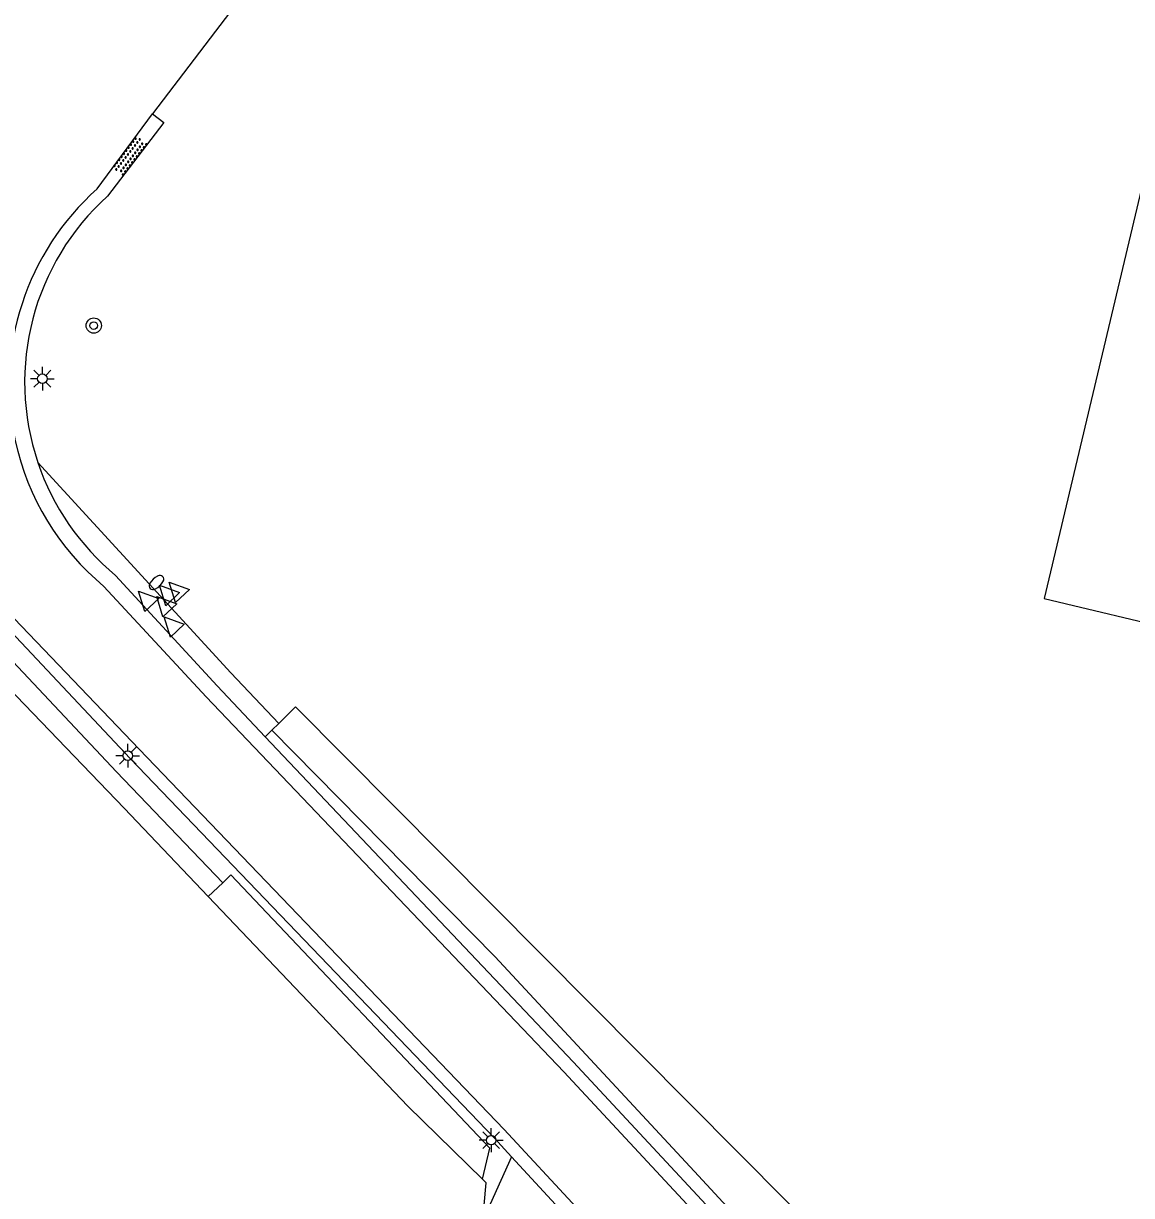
# Model space of a CAD drawing. Extents: x 124000 to 129000, y 395500 to 397503.
# Drawn here: x 128275.5 to 128333.6, y 396686.3 to 396747.8 of the extents above; entities that cross this region are included whole.
import ezdxf

# ---------------------------------------------------------------- set-up
doc = ezdxf.new("R2010")
doc.units = 0
for name, color, linetype in [('gg-afsc-hekwerk', 7, 'Continuous'), ('gg-knt-verharding', 7, 'Continuous'), ('gg-kntw-greppel-droge sloot', 7, 'Continuous'), ('gt-grn-groengrens', 7, 'Continuous'), ('gt-grn-groengrens NZ', 7, 'Continuous'), ('gt-grn-vlakafsluiter', 7, 'Continuous'), ('gt-symb-boom', 7, 'Continuous'), ('gt-symb-brandkraan', 7, 'Continuous'), ('gt-symb-lichtmast', 7, 'Continuous'), ('gt-symb-overige verharding', 7, 'Continuous'), ('gt-symb-waterafsluiter', 7, 'Continuous')]:
    doc.layers.add(name, color=color, linetype=linetype)

# ---------------------------------------------------------------- blocks, each defined once
blk = doc.blocks.new('gt0-LMAST')
at = {"layer": 'gt-symb-lichtmast'}
for p, q in [((-0.005, 0.246), (-0.005, 0.621)), ((-0.182, 0.173), (-0.447, 0.438)), ((0.172, 0.173), (0.437, 0.438)), ((-0.255, -0.004), (-0.63, -0.004)), ((-0.182, -0.181), (-0.447, -0.446)), ((-0.005, -0.254), (-0.005, -0.629)), ((0.437, -0.446), (0.172, -0.181)), ((0.245, -0.004), (0.62, -0.004))]:
    blk.add_line(p, q, dxfattribs=at)
blk.add_circle((-0.005, -0.004), 0.25, dxfattribs=at)
blk = doc.blocks.new('gt0-BOOM')
at = {"layer": 'gt-symb-boom'}
for radius in [0.4, 0.2]:
    blk.add_circle((0, 0), radius, dxfattribs=at)
blk = doc.blocks.new('gt0-OVH')
at = {"layer": 'gt-symb-overige verharding'}
for points in [[(-0.972, 0.298), (-0.967, 0.308), (-0.965, 0.319), (-0.966, 0.33), (-0.971, 0.34), (-0.978, 0.348), (-0.988, 0.353), (-0.999, 0.355), (-1.01, 0.354), (-1.02, 0.349), (-1.028, 0.342), (-1.033, 0.332), (-1.035, 0.321), (-1.034, 0.31), (-1.029, 0.3), (-1.022, 0.292), (-1.012, 0.287), (-1.001, 0.285), (-0.99, 0.286), (-0.98, 0.291)], [(-0.872, 0.106), (-0.867, 0.116), (-0.865, 0.126), (-0.866, 0.137), (-0.871, 0.147), (-0.878, 0.156), (-0.888, 0.161), (-0.899, 0.163), (-0.91, 0.162), (-0.92, 0.157), (-0.928, 0.15), (-0.933, 0.14), (-0.935, 0.129), (-0.934, 0.118), (-0.929, 0.108), (-0.922, 0.1), (-0.912, 0.095), (-0.901, 0.092), (-0.89, 0.094), (-0.88, 0.098)], [(-0.772, 0.298), (-0.767, 0.308), (-0.765, 0.319), (-0.766, 0.33), (-0.771, 0.34), (-0.778, 0.348), (-0.788, 0.353), (-0.799, 0.355), (-0.81, 0.354), (-0.82, 0.349), (-0.828, 0.342), (-0.833, 0.332), (-0.835, 0.321), (-0.834, 0.31), (-0.829, 0.3), (-0.822, 0.292), (-0.812, 0.287), (-0.801, 0.285), (-0.79, 0.286), (-0.78, 0.291)], [(-0.672, 0.106), (-0.667, 0.116), (-0.665, 0.126), (-0.666, 0.137), (-0.671, 0.147), (-0.678, 0.156), (-0.688, 0.161), (-0.699, 0.163), (-0.71, 0.162), (-0.72, 0.157), (-0.728, 0.15), (-0.733, 0.14), (-0.735, 0.129), (-0.734, 0.118), (-0.729, 0.108), (-0.722, 0.1), (-0.712, 0.095), (-0.701, 0.092), (-0.69, 0.094), (-0.68, 0.098)], [(-0.572, 0.298), (-0.567, 0.308), (-0.565, 0.319), (-0.566, 0.33), (-0.571, 0.34), (-0.578, 0.348), (-0.588, 0.353), (-0.599, 0.355), (-0.61, 0.354), (-0.62, 0.349), (-0.628, 0.342), (-0.633, 0.332), (-0.635, 0.321), (-0.634, 0.31), (-0.629, 0.3), (-0.622, 0.292), (-0.612, 0.287), (-0.601, 0.285), (-0.59, 0.286), (-0.58, 0.291)], [(-0.472, 0.106), (-0.467, 0.116), (-0.465, 0.126), (-0.466, 0.137), (-0.471, 0.147), (-0.478, 0.156), (-0.488, 0.161), (-0.499, 0.163), (-0.51, 0.162), (-0.52, 0.157), (-0.528, 0.15), (-0.533, 0.14), (-0.535, 0.129), (-0.534, 0.118), (-0.529, 0.108), (-0.522, 0.1), (-0.512, 0.095), (-0.501, 0.092), (-0.49, 0.094), (-0.48, 0.098)], [(-0.372, 0.298), (-0.367, 0.308), (-0.365, 0.319), (-0.366, 0.33), (-0.371, 0.34), (-0.378, 0.348), (-0.388, 0.353), (-0.399, 0.355), (-0.41, 0.354), (-0.42, 0.349), (-0.428, 0.342), (-0.433, 0.332), (-0.435, 0.321), (-0.434, 0.31), (-0.429, 0.3), (-0.422, 0.292), (-0.412, 0.287), (-0.401, 0.285), (-0.39, 0.286), (-0.38, 0.291)], [(-0.272, 0.106), (-0.267, 0.116), (-0.265, 0.126), (-0.266, 0.137), (-0.271, 0.147), (-0.278, 0.156), (-0.288, 0.161), (-0.299, 0.163), (-0.31, 0.162), (-0.32, 0.157), (-0.328, 0.15), (-0.333, 0.14), (-0.335, 0.129), (-0.334, 0.118), (-0.329, 0.108), (-0.322, 0.1), (-0.312, 0.095), (-0.301, 0.092), (-0.29, 0.094), (-0.28, 0.098)], [(-0.172, 0.298), (-0.167, 0.308), (-0.165, 0.319), (-0.166, 0.33), (-0.171, 0.34), (-0.178, 0.348), (-0.188, 0.353), (-0.199, 0.355), (-0.21, 0.354), (-0.22, 0.349), (-0.228, 0.342), (-0.233, 0.332), (-0.235, 0.321), (-0.234, 0.31), (-0.229, 0.3), (-0.222, 0.292), (-0.212, 0.287), (-0.201, 0.285), (-0.19, 0.286), (-0.18, 0.291)], [(-0.072, 0.106), (-0.067, 0.116), (-0.065, 0.126), (-0.066, 0.137), (-0.071, 0.147), (-0.078, 0.156), (-0.088, 0.161), (-0.099, 0.163), (-0.11, 0.162), (-0.12, 0.157), (-0.128, 0.15), (-0.133, 0.14), (-0.135, 0.129), (-0.134, 0.118), (-0.129, 0.108), (-0.122, 0.1), (-0.112, 0.095), (-0.101, 0.092), (-0.09, 0.094), (-0.08, 0.098)], [(0.028, 0.298), (0.033, 0.308), (0.035, 0.319), (0.034, 0.33), (0.029, 0.34), (0.022, 0.348), (0.012, 0.353), (0.001, 0.355), (-0.01, 0.354), (-0.02, 0.349), (-0.028, 0.342), (-0.033, 0.332), (-0.035, 0.321), (-0.034, 0.31), (-0.029, 0.3), (-0.022, 0.292), (-0.012, 0.287), (-0.001, 0.285), (0.01, 0.286), (0.02, 0.291)], [(0.128, 0.106), (0.133, 0.116), (0.135, 0.126), (0.134, 0.137), (0.129, 0.147), (0.122, 0.156), (0.112, 0.161), (0.101, 0.163), (0.09, 0.162), (0.08, 0.157), (0.072, 0.15), (0.067, 0.14), (0.065, 0.129), (0.066, 0.118), (0.071, 0.108), (0.078, 0.1), (0.088, 0.095), (0.099, 0.092), (0.11, 0.094), (0.12, 0.098)], [(0.228, 0.298), (0.233, 0.308), (0.235, 0.319), (0.234, 0.33), (0.229, 0.34), (0.222, 0.348), (0.212, 0.353), (0.201, 0.355), (0.19, 0.354), (0.18, 0.349), (0.172, 0.342), (0.167, 0.332), (0.165, 0.321), (0.166, 0.31), (0.171, 0.3), (0.178, 0.292), (0.188, 0.287), (0.199, 0.285), (0.21, 0.286), (0.22, 0.291)], [(0.328, 0.106), (0.333, 0.116), (0.335, 0.126), (0.334, 0.137), (0.329, 0.147), (0.322, 0.156), (0.312, 0.161), (0.301, 0.163), (0.29, 0.162), (0.28, 0.157), (0.272, 0.15), (0.267, 0.14), (0.265, 0.129), (0.266, 0.118), (0.271, 0.108), (0.278, 0.1), (0.288, 0.095), (0.299, 0.092), (0.31, 0.094), (0.32, 0.098)], [(0.428, 0.298), (0.433, 0.308), (0.435, 0.319), (0.434, 0.33), (0.429, 0.34), (0.422, 0.348), (0.412, 0.353), (0.401, 0.355), (0.39, 0.354), (0.38, 0.349), (0.372, 0.342), (0.367, 0.332), (0.365, 0.321), (0.366, 0.31), (0.371, 0.3), (0.378, 0.292), (0.388, 0.287), (0.399, 0.285), (0.41, 0.286), (0.42, 0.291)], [(0.528, 0.106), (0.533, 0.116), (0.535, 0.126), (0.534, 0.137), (0.529, 0.147), (0.522, 0.156), (0.512, 0.161), (0.501, 0.163), (0.49, 0.162), (0.48, 0.157), (0.472, 0.15), (0.467, 0.14), (0.465, 0.129), (0.466, 0.118), (0.471, 0.108), (0.478, 0.1), (0.488, 0.095), (0.499, 0.092), (0.51, 0.094), (0.52, 0.098)], [(0.628, 0.298), (0.633, 0.308), (0.635, 0.319), (0.634, 0.33), (0.629, 0.34), (0.622, 0.348), (0.612, 0.353), (0.601, 0.355), (0.59, 0.354), (0.58, 0.349), (0.572, 0.342), (0.567, 0.332), (0.565, 0.321), (0.566, 0.31), (0.571, 0.3), (0.578, 0.292), (0.588, 0.287), (0.599, 0.285), (0.61, 0.286), (0.62, 0.291)], [(0.728, 0.106), (0.733, 0.116), (0.735, 0.126), (0.734, 0.137), (0.729, 0.147), (0.722, 0.156), (0.712, 0.161), (0.701, 0.163), (0.69, 0.162), (0.68, 0.157), (0.672, 0.15), (0.667, 0.14), (0.665, 0.129), (0.666, 0.118), (0.671, 0.108), (0.678, 0.1), (0.688, 0.095), (0.699, 0.092), (0.71, 0.094), (0.72, 0.098)], [(0.828, 0.298), (0.833, 0.308), (0.835, 0.319), (0.834, 0.33), (0.829, 0.34), (0.822, 0.348), (0.812, 0.353), (0.801, 0.355), (0.79, 0.354), (0.78, 0.349), (0.772, 0.342), (0.767, 0.332), (0.765, 0.321), (0.766, 0.31), (0.771, 0.3), (0.778, 0.292), (0.788, 0.287), (0.799, 0.285), (0.81, 0.286), (0.82, 0.291)], [(0.928, 0.106), (0.933, 0.116), (0.935, 0.126), (0.934, 0.137), (0.929, 0.147), (0.922, 0.156), (0.912, 0.161), (0.901, 0.163), (0.89, 0.162), (0.88, 0.157), (0.872, 0.15), (0.867, 0.14), (0.865, 0.129), (0.866, 0.118), (0.871, 0.108), (0.878, 0.1), (0.888, 0.095), (0.899, 0.092), (0.91, 0.094), (0.92, 0.098)], [(1.028, 0.298), (1.033, 0.308), (1.035, 0.319), (1.034, 0.33), (1.029, 0.34), (1.022, 0.348), (1.012, 0.353), (1.001, 0.355), (0.99, 0.354), (0.98, 0.349), (0.972, 0.342), (0.967, 0.332), (0.965, 0.321), (0.966, 0.31), (0.971, 0.3), (0.978, 0.292), (0.988, 0.287), (0.999, 0.285), (1.01, 0.286), (1.02, 0.291)], [(-0.972, -0.142), (-0.967, -0.132), (-0.965, -0.121), (-0.966, -0.11), (-0.971, -0.1), (-0.978, -0.092), (-0.988, -0.087), (-0.999, -0.085), (-1.01, -0.086), (-1.02, -0.091), (-1.028, -0.098), (-1.033, -0.108), (-1.035, -0.119), (-1.034, -0.13), (-1.029, -0.14), (-1.022, -0.148), (-1.012, -0.153), (-1.001, -0.155), (-0.99, -0.154), (-0.98, -0.149)], [(-0.872, -0.334), (-0.867, -0.324), (-0.865, -0.314), (-0.866, -0.303), (-0.871, -0.293), (-0.878, -0.284), (-0.888, -0.279), (-0.899, -0.277), (-0.91, -0.278), (-0.92, -0.283), (-0.928, -0.29), (-0.933, -0.3), (-0.935, -0.311), (-0.934, -0.322), (-0.929, -0.332), (-0.922, -0.34), (-0.912, -0.345), (-0.901, -0.348), (-0.89, -0.346), (-0.88, -0.342)], [(-0.772, -0.142), (-0.767, -0.132), (-0.765, -0.121), (-0.766, -0.11), (-0.771, -0.1), (-0.778, -0.092), (-0.788, -0.087), (-0.799, -0.085), (-0.81, -0.086), (-0.82, -0.091), (-0.828, -0.098), (-0.833, -0.108), (-0.835, -0.119), (-0.834, -0.13), (-0.829, -0.14), (-0.822, -0.148), (-0.812, -0.153), (-0.801, -0.155), (-0.79, -0.154), (-0.78, -0.149)], [(-0.672, -0.334), (-0.667, -0.324), (-0.665, -0.314), (-0.666, -0.303), (-0.671, -0.293), (-0.678, -0.284), (-0.688, -0.279), (-0.699, -0.277), (-0.71, -0.278), (-0.72, -0.283), (-0.728, -0.29), (-0.733, -0.3), (-0.735, -0.311), (-0.734, -0.322), (-0.729, -0.332), (-0.722, -0.34), (-0.712, -0.345), (-0.701, -0.348), (-0.69, -0.346), (-0.68, -0.342)], [(-0.572, -0.142), (-0.567, -0.132), (-0.565, -0.121), (-0.566, -0.11), (-0.571, -0.1), (-0.578, -0.092), (-0.588, -0.087), (-0.599, -0.085), (-0.61, -0.086), (-0.62, -0.091), (-0.628, -0.098), (-0.633, -0.108), (-0.635, -0.119), (-0.634, -0.13), (-0.629, -0.14), (-0.622, -0.148), (-0.612, -0.153), (-0.601, -0.155), (-0.59, -0.154), (-0.58, -0.149)], [(-0.472, -0.334), (-0.467, -0.324), (-0.465, -0.314), (-0.466, -0.303), (-0.471, -0.293), (-0.478, -0.284), (-0.488, -0.279), (-0.499, -0.277), (-0.51, -0.278), (-0.52, -0.283), (-0.528, -0.29), (-0.533, -0.3), (-0.535, -0.311), (-0.534, -0.322), (-0.529, -0.332), (-0.522, -0.34), (-0.512, -0.345), (-0.501, -0.348), (-0.49, -0.346), (-0.48, -0.342)], [(-0.372, -0.142), (-0.367, -0.132), (-0.365, -0.121), (-0.366, -0.11), (-0.371, -0.1), (-0.378, -0.092), (-0.388, -0.087), (-0.399, -0.085), (-0.41, -0.086), (-0.42, -0.091), (-0.428, -0.098), (-0.433, -0.108), (-0.435, -0.119), (-0.434, -0.13), (-0.429, -0.14), (-0.422, -0.148), (-0.412, -0.153), (-0.401, -0.155), (-0.39, -0.154), (-0.38, -0.149)], [(-0.272, -0.334), (-0.267, -0.324), (-0.265, -0.314), (-0.266, -0.303), (-0.271, -0.293), (-0.278, -0.284), (-0.288, -0.279), (-0.299, -0.277), (-0.31, -0.278), (-0.32, -0.283), (-0.328, -0.29), (-0.333, -0.3), (-0.335, -0.311), (-0.334, -0.322), (-0.329, -0.332), (-0.322, -0.34), (-0.312, -0.345), (-0.301, -0.348), (-0.29, -0.346), (-0.28, -0.342)], [(-0.172, -0.142), (-0.167, -0.132), (-0.165, -0.121), (-0.166, -0.11), (-0.171, -0.1), (-0.178, -0.092), (-0.188, -0.087), (-0.199, -0.085), (-0.21, -0.086), (-0.22, -0.091), (-0.228, -0.098), (-0.233, -0.108), (-0.235, -0.119), (-0.234, -0.13), (-0.229, -0.14), (-0.222, -0.148), (-0.212, -0.153), (-0.201, -0.155), (-0.19, -0.154), (-0.18, -0.149)], [(-0.072, -0.334), (-0.067, -0.324), (-0.065, -0.314), (-0.066, -0.303), (-0.071, -0.293), (-0.078, -0.284), (-0.088, -0.279), (-0.099, -0.277), (-0.11, -0.278), (-0.12, -0.283), (-0.128, -0.29), (-0.133, -0.3), (-0.135, -0.311), (-0.134, -0.322), (-0.129, -0.332), (-0.122, -0.34), (-0.112, -0.345), (-0.101, -0.348), (-0.09, -0.346), (-0.08, -0.342)], [(0.028, -0.142), (0.033, -0.132), (0.035, -0.121), (0.034, -0.11), (0.029, -0.1), (0.022, -0.092), (0.012, -0.087), (0.001, -0.085), (-0.01, -0.086), (-0.02, -0.091), (-0.028, -0.098), (-0.033, -0.108), (-0.035, -0.119), (-0.034, -0.13), (-0.029, -0.14), (-0.022, -0.148), (-0.012, -0.153), (-0.001, -0.155), (0.01, -0.154), (0.02, -0.149)], [(0.128, -0.334), (0.133, -0.324), (0.135, -0.314), (0.134, -0.303), (0.129, -0.293), (0.122, -0.284), (0.112, -0.279), (0.101, -0.277), (0.09, -0.278), (0.08, -0.283), (0.072, -0.29), (0.067, -0.3), (0.065, -0.311), (0.066, -0.322), (0.071, -0.332), (0.078, -0.34), (0.088, -0.345), (0.099, -0.348), (0.11, -0.346), (0.12, -0.342)], [(0.228, -0.142), (0.233, -0.132), (0.235, -0.121), (0.234, -0.11), (0.229, -0.1), (0.222, -0.092), (0.212, -0.087), (0.201, -0.085), (0.19, -0.086), (0.18, -0.091), (0.172, -0.098), (0.167, -0.108), (0.165, -0.119), (0.166, -0.13), (0.171, -0.14), (0.178, -0.148), (0.188, -0.153), (0.199, -0.155), (0.21, -0.154), (0.22, -0.149)], [(0.328, -0.334), (0.333, -0.324), (0.335, -0.314), (0.334, -0.303), (0.329, -0.293), (0.322, -0.284), (0.312, -0.279), (0.301, -0.277), (0.29, -0.278), (0.28, -0.283), (0.272, -0.29), (0.267, -0.3), (0.265, -0.311), (0.266, -0.322), (0.271, -0.332), (0.278, -0.34), (0.288, -0.345), (0.299, -0.348), (0.31, -0.346), (0.32, -0.342)], [(0.428, -0.142), (0.433, -0.132), (0.435, -0.121), (0.434, -0.11), (0.429, -0.1), (0.422, -0.092), (0.412, -0.087), (0.401, -0.085), (0.39, -0.086), (0.38, -0.091), (0.372, -0.098), (0.367, -0.108), (0.365, -0.119), (0.366, -0.13), (0.371, -0.14), (0.378, -0.148), (0.388, -0.153), (0.399, -0.155), (0.41, -0.154), (0.42, -0.149)], [(0.528, -0.334), (0.533, -0.324), (0.535, -0.314), (0.534, -0.303), (0.529, -0.293), (0.522, -0.284), (0.512, -0.279), (0.501, -0.277), (0.49, -0.278), (0.48, -0.283), (0.472, -0.29), (0.467, -0.3), (0.465, -0.311), (0.466, -0.322), (0.471, -0.332), (0.478, -0.34), (0.488, -0.345), (0.499, -0.348), (0.51, -0.346), (0.52, -0.342)], [(0.628, -0.142), (0.633, -0.132), (0.635, -0.121), (0.634, -0.11), (0.629, -0.1), (0.622, -0.092), (0.612, -0.087), (0.601, -0.085), (0.59, -0.086), (0.58, -0.091), (0.572, -0.098), (0.567, -0.108), (0.565, -0.119), (0.566, -0.13), (0.571, -0.14), (0.578, -0.148), (0.588, -0.153), (0.599, -0.155), (0.61, -0.154), (0.62, -0.149)], [(0.728, -0.334), (0.733, -0.324), (0.735, -0.314), (0.734, -0.303), (0.729, -0.293), (0.722, -0.284), (0.712, -0.279), (0.701, -0.277), (0.69, -0.278), (0.68, -0.283), (0.672, -0.29), (0.667, -0.3), (0.665, -0.311), (0.666, -0.322), (0.671, -0.332), (0.678, -0.34), (0.688, -0.345), (0.699, -0.348), (0.71, -0.346), (0.72, -0.342)], [(0.828, -0.142), (0.833, -0.132), (0.835, -0.121), (0.834, -0.11), (0.829, -0.1), (0.822, -0.092), (0.812, -0.087), (0.801, -0.085), (0.79, -0.086), (0.78, -0.091), (0.772, -0.098), (0.767, -0.108), (0.765, -0.119), (0.766, -0.13), (0.771, -0.14), (0.778, -0.148), (0.788, -0.153), (0.799, -0.155), (0.81, -0.154), (0.82, -0.149)], [(0.928, -0.334), (0.933, -0.324), (0.935, -0.314), (0.934, -0.303), (0.929, -0.293), (0.922, -0.284), (0.912, -0.279), (0.901, -0.277), (0.89, -0.278), (0.88, -0.283), (0.872, -0.29), (0.867, -0.3), (0.865, -0.311), (0.866, -0.322), (0.871, -0.332), (0.878, -0.34), (0.888, -0.345), (0.899, -0.348), (0.91, -0.346), (0.92, -0.342)], [(1.028, -0.142), (1.033, -0.132), (1.035, -0.121), (1.034, -0.11), (1.029, -0.1), (1.022, -0.092), (1.012, -0.087), (1.001, -0.085), (0.99, -0.086), (0.98, -0.091), (0.972, -0.098), (0.967, -0.108), (0.965, -0.119), (0.966, -0.13), (0.971, -0.14), (0.978, -0.148), (0.988, -0.153), (0.999, -0.155), (1.01, -0.154), (1.02, -0.149)]]:
    blk.add_lwpolyline(points, close=True, dxfattribs=at)
blk = doc.blocks.new('gt0-WAFSL')
at = {"layer": 'gt-symb-waterafsluiter'}
for p, q in [((-0.5, -0.333), (0, 0.667)), ((0, 0.667), (0.5, -0.333)), ((0.5, -0.333), (-0.5, -0.333))]:
    blk.add_line(p, q, dxfattribs=at)
blk = doc.blocks.new('gt0-BR')
at = {"layer": 'gt-symb-brandkraan'}
for centre, radius, start, end in [((-0.244, 0), 0.206, 107.56694, 252.43307), ((0.599, -2.664), 3, 106.89205, 107.56694), ((0, -0.691), 0.938, 73.10799, 106.89205), ((-0.599, -2.664), 3, 72.43309, 73.10799), ((0.244, 0), 0.206, 287.56695, 72.43309), ((0.599, 2.664), 3, 252.43307, 253.10797), ((0, 0.691), 0.938, 253.10797, 286.89206), ((-0.599, 2.664), 3, 286.89206, 287.56695)]:
    blk.add_arc(centre, radius, start, end, dxfattribs=at)

msp = doc.modelspace()

# ---------------------------------------------------------------- linework, layer by layer
at = {"layer": 'gg-afsc-hekwerk'}
for points in [[(128245.045, 396743.793), (128280.756, 396706.65), (128285.168, 396702.012)], [(128289.744, 396711.969), (128320.731, 396680.758), (128323.388, 396677.125)], [(128299.555, 396687.175), (128295.636, 396691.008), (128285.168, 396702.012)], [(128299.536, 396684.64), (128299.75, 396686.985), (128299.555, 396687.175)]]:
    msp.add_lwpolyline(points, dxfattribs=at)
at = {"layer": 'gg-knt-verharding'}
for p, q in [((128289.78, 396753), (128282.236, 396743.101)), ((128279.335, 396739.159), (128282.236, 396743.101)), ((128305.862, 396683.183), (128301.077, 396688.348))]:
    msp.add_line(p, q, dxfattribs=at)
for points in [[(128379.723, 396588.291), (128367.716, 396604.926), (128351.565, 396627.023), (128344.536, 396636.682), (128336.766, 396647.156), (128328.386, 396658.037), (128319.196, 396669.318), (128312.094, 396677.486), (128300.69, 396689.775), (128281.531, 396709.739), (128248.36, 396744.42)], [(128301.077, 396688.348), (128300.166, 396689.331), (128281.069, 396709.25), (128263.624, 396727.805), (128247.864, 396743.936)], [(128282.236, 396743.101), (128282.838, 396742.642), (128279.88, 396738.781)], [(128288.149, 396710.4), (128285.626, 396713.067), (128280.303, 396718.869)], [(128383.261, 396591.028), (128371.413, 396607.424), (128348.11, 396639.302), (128340.456, 396649.743), (128331.892, 396660.73), (128322.28, 396672.397), (128315.367, 396680.384), (128303.829, 396692.803), (128285.059, 396712.489), (128279.691, 396718.287)], [(128383.837, 396591.433), (128371.872, 396607.958), (128355.792, 396630.044), (128348.709, 396639.695), (128340.974, 396650.172), (128332.485, 396661.185), (128322.819, 396672.829), (128315.945, 396680.817), (128304.311, 396693.322), (128288.149, 396710.4)], [(128301.077, 396688.348), (128299.954, 396685.856), (128299.536, 396684.64)]]:
    msp.add_lwpolyline(points, dxfattribs=at)
for centre, radius, start, end in [((128288.473, 396728.875), 13.757, 131.62381, 192.30671), ((128288.677, 396729.008), 13.149, 131.99313, 198.66906), ((128288.473, 396728.877), 13.758, 192.31355, 230.33101), ((128288.675, 396729.004), 13.145, 198.65525, 230.44213)]:
    msp.add_arc(centre, radius, start, end, dxfattribs=at)
at = {"layer": 'gg-kntw-greppel-droge sloot'}
for p, q in [((128289.744, 396711.969), (128288.867, 396711.097)), ((128288.867, 396711.097), (128288.503, 396710.735)), ((128285.929, 396702.736), (128285.168, 396702.012))]:
    msp.add_line(p, q, dxfattribs=at)
for points in [[(128288.503, 396710.735), (128300.212, 396698.859), (128310.684, 396687.578), (128321.743, 396675.605)], [(128299.555, 396687.175), (128299.95, 396688.799), (128286.353, 396703.14), (128285.929, 396702.736)]]:
    msp.add_lwpolyline(points, dxfattribs=at)
at = {"layer": 'gt-grn-groengrens'}
msp.add_line((128288.503, 396710.735), (128288.149, 396710.4), dxfattribs=at)
at = {"layer": 'gt-grn-groengrens NZ'}
for points in [[(128285.929, 396702.736), (128280.344, 396708.561), (128262.902, 396727.113), (128246.532, 396743.868)], [(128288.867, 396711.097), (128286.358, 396713.749), (128276.22, 396724.799)]]:
    msp.add_lwpolyline(points, dxfattribs=at)
at = {"layer": 'gt-grn-vlakafsluiter'}
msp.add_lwpolyline([(128338.846, 396758.967), (128329.038, 396717.649), (128343.43, 396714.233)], dxfattribs=at)

# ---------------------------------------------------------------- block references
at = {"layer": 'gt-symb-boom'}
msp.add_blockref('gt0-BOOM', (128279.156, 396731.985), dxfattribs=at)
at = {"layer": 'gt-symb-brandkraan', "rotation": 43.70356998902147}
msp.add_blockref('gt0-BR', (128282.446, 396718.495), dxfattribs=at)
at = {"layer": 'gt-symb-lichtmast'}
for p in [(128276.464, 396729.2), (128280.945, 396709.408), (128300.02, 396689.218)]:
    msp.add_blockref('gt0-LMAST', p, dxfattribs=at)
at = {"layer": 'gt-symb-overige verharding', "rotation": -127.80965211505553}
msp.add_blockref('gt0-OVH', (128281.047, 396740.899), dxfattribs=at)
at = {"layer": 'gt-symb-waterafsluiter'}
for p, rotation in [((128283.062, 396717.866), 43.7035699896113), ((128283.582, 396718.031), 43.7035699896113), ((128281.972, 396717.558), 43.70356999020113), ((128282.921, 396717.275), 43.7035699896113), ((128283.314, 396716.212), 43.7035699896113)]:
    msp.add_blockref('gt0-WAFSL', p, dxfattribs=dict(at, rotation=rotation))

doc.saveas('drawing.dxf')
